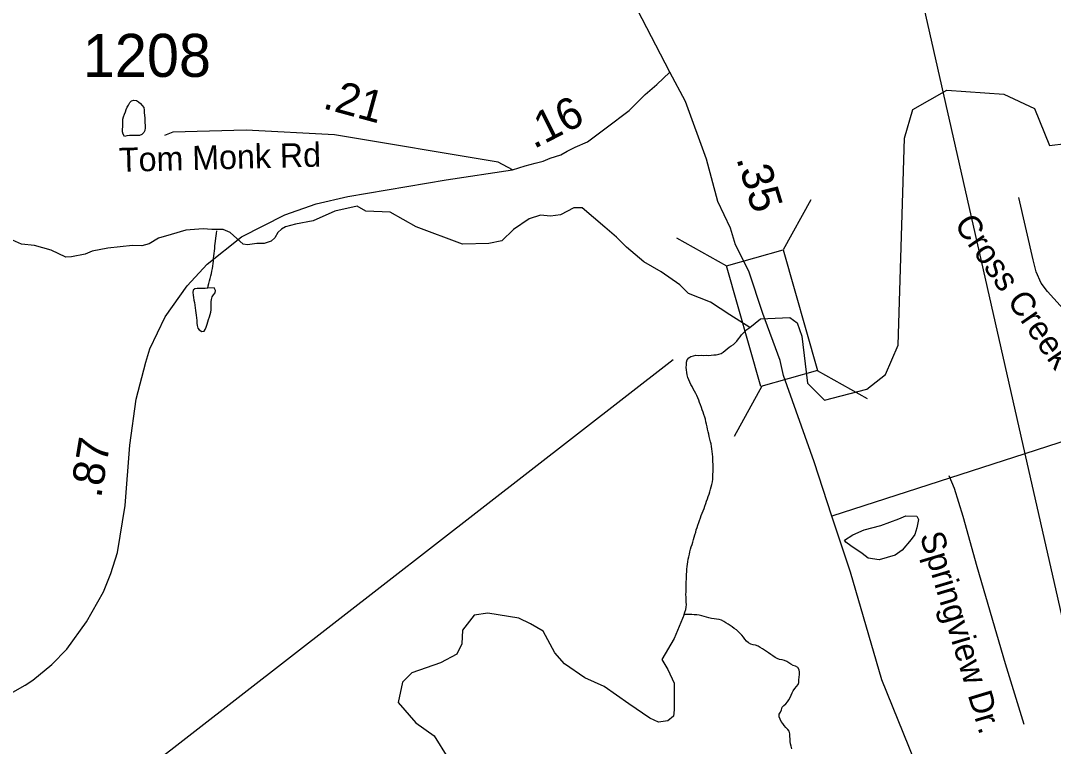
# Model space of a CAD drawing. Extents: x 1950930 to 2061844, y 904556 to 1017002.
# Drawn here: x 1986228 to 1990305, y 911074 to 913941 of the extents above; entities that cross this region are included whole.
import ezdxf

# ---------------------------------------------------------------- set-up
doc = ezdxf.new("R2010")
doc.units = 0
for name, color, linetype in [('Exist Hydrographic Creek Single Shore', 7, 'Continuous'), ('Exist Hydrographic Misc Water Feature', 7, 'Continuous'), ('Exist Road Non-System Type 51', 7, 'Continuous'), ('Exist Road Non-System Type 51 Label', 7, 'Continuous'), ('Exist Road Primary NC Attributed', 7, 'Continuous'), ('Exist Road Primary NC Mileage Hundredths English Label', 7, 'Continuous'), ('Exist Road Primary NC Structure Standard Bridge CELL', 7, 'Continuous'), ('Exist Road Primary US Structure Standard Bridge CELL', 7, 'Continuous'), ('Exist Road Secondary Mileage Hundredths English Label', 7, 'Continuous'), ('Exist Road Secondary Type 51 Attributed', 7, 'Continuous'), ('Exist Road Secondary Type 51 Label', 7, 'Continuous'), ('Exist Road Secondary Type 51 Number Label', 7, 'Continuous'), ('Exist Utilities Electrical Transmission Line', 7, 'Continuous')]:
    doc.layers.add(name, color=color, linetype=linetype)

msp = doc.modelspace()

# ---------------------------------------------------------------- linework, layer by layer
at = {"layer": 'Exist Hydrographic Creek Single Shore'}
for points in [[(1989107.5, 912728.1), (1989149.5, 912762.3), (1989264.8, 912768.1), (1989293.6, 912746.9), (1989312.8, 912694.1), (1989334.2, 912509), (1989401.2, 912442), (1989568.3, 912484.5), (1989643.2, 912542.1), (1989693.2, 912659.1), (1989718.2, 913475.8), (1989751.2, 913589.9), (1989885.1, 913666), (1990109.4, 913649.9), (1990230.3, 913593.5), (1990289.9, 913447.2), (1990354.4, 913455.5)], [(1989107.5, 912728.1), (1989027.8, 912778.4), (1988951.2, 912828.1), (1988864.2, 912863.3), (1988831, 912896.4), (1988756.5, 912948.2), (1988688.1, 912987.6), (1988619.8, 913045.6), (1988580.4, 913084.9), (1988534.8, 913124.3), (1988444.7, 913200.9), (1988411.6, 913200.9), (1988359.8, 913174), (1988320.5, 913167.8), (1988281.1, 913171.9), (1988235.5, 913157.4), (1988173.4, 913116), (1988127.8, 913070.4), (1988076, 913060.1), (1987972.5, 913058), (1987790.2, 913126.3), (1987686.6, 913184.3), (1987591.4, 913188.5), (1987556.1, 913207.1), (1987468.1, 913188.5), (1987383.2, 913149.1), (1987313.3, 913136.7), (1987273.9, 913126.3), (1987257.4, 913117), (1987242.9, 913103.6), (1987231.5, 913082.8), (1987217, 913069.4), (1987189, 913060.1), (1987160, 913060.1), (1987123.8, 913054.9), (1987106.7, 913058), (1987055.9, 913103.6), (1987028, 913114.9), (1986982.4, 913114.9), (1986948.2, 913118.1), (1986879.9, 913112.9), (1986822.9, 913096.3), (1986772.2, 913081.8), (1986734.9, 913059), (1986705.9, 913050.7), (1986670.1, 913051.8), (1986572.8, 913041.4), (1986510.7, 913030), (1986482.7, 913018.6), (1986428.8, 913007.2), (1986406.1, 913006.2), (1986349.1, 913034.2), (1986282.8, 913051.8), (1986231, 913057), (1986172.5, 913083.9)], [(1988857.8, 912551), (1988856.5, 912560.9), (1988855.9, 912570.8), (1988856.3, 912580.4), (1988857.4, 912591.3), (1988860.2, 912601), (1988865.8, 912608.3), (1988874.6, 912613.8), (1988884, 912616.8), (1988894.1, 912618.5), (1988904.3, 912618.2), (1988914.2, 912618.7), (1988924.4, 912618.4), (1988934.1, 912618.5), (1988944.3, 912618.2), (1988954.2, 912618.7), (1988964.6, 912620), (1988974.5, 912620.9), (1988984.1, 912623.2), (1988993.5, 912626.1), (1989002.1, 912630.9), (1989009.9, 912637.5), (1989017.3, 912643.7), (1989025.3, 912650.1), (1989033.7, 912655.8), (1989041.9, 912661.4), (1989049.7, 912667.5), (1989056.1, 912675), (1989062.2, 912683.1), (1989068.6, 912691), (1989074.5, 912699), (1989081.3, 912706.2), (1989088, 912713.7), (1989095.2, 912720.7), (1989107.5, 912728.1)], [(1988847.5, 911594.4), (1988851, 911604.5), (1988854.7, 911614), (1988855.9, 911624), (1988856.3, 911633.7), (1988855.7, 911643.5), (1988855.7, 911653.3), (1988855.3, 911663.4), (1988854.9, 911674.1), (1988855.3, 911683.7), (1988855.7, 911693.9), (1988855.5, 911703.6), (1988855.9, 911713.2), (1988856.1, 911724.2), (1988856.3, 911733.9), (1988856.8, 911743.6), (1988857.6, 911753.6), (1988857.8, 911763.3), (1988858.4, 911774.1), (1988859.6, 911783.8), (1988860.4, 911793.7), (1988862.1, 911803.3), (1988863.7, 911813.2), (1988865.8, 911822.9), (1988868.2, 911832.8), (1988870.7, 911842.9), (1988873.2, 911852.7), (1988876, 911861.6), (1988878.9, 911871.3), (1988881.8, 911881), (1988884.2, 911890.8), (1988887.1, 911900.4), (1988890.4, 911909.8), (1988893.2, 911919.4), (1988895.7, 911929.2), (1988899, 911938.1), (1988902.3, 911948.1), (1988905.1, 911957.8), (1988908.8, 911966.6), (1988912.1, 911976.2), (1988915.4, 911985.4), (1988919.1, 911995.1), (1988922.2, 912003.9), (1988926.1, 912013.8), (1988929.5, 912022.7), (1988933, 912032.7), (1988936.3, 912042.3), (1988939.4, 912051.2), (1988942.9, 912061.2), (1988945.9, 912070.1), (1988949.2, 912079.8), (1988952.1, 912089.4), (1988954.6, 912099.2), (1988957, 912108.2), (1988959.3, 912118.8), (1988960.5, 912128.8), (1988961.3, 912138.8), (1988961.5, 912148.5), (1988961.9, 912158.2), (1988962.4, 912168.2), (1988961.9, 912178.9), (1988961.9, 912188.6), (1988961.3, 912198.4), (1988960.9, 912208.2), (1988960.5, 912218.1), (1988959.5, 912227.9), (1988958.3, 912238.7), (1988957, 912248.6), (1988955.8, 912258.6), (1988953.9, 912268.5), (1988952.1, 912277.3), (1988949.4, 912287.5), (1988946.8, 912297.2), (1988944.7, 912307.3), (1988942.1, 912316.2), (1988939.8, 912326.3), (1988938, 912335.9), (1988935.9, 912346), (1988933.6, 912355.7), (1988931.6, 912365.7), (1988928.7, 912374.6), (1988925.9, 912384.9), (1988922.2, 912393.9), (1988918.7, 912403.7), (1988915.6, 912412.8), (1988912.5, 912422.6), (1988908.8, 912431.6), (1988905.8, 912441.1), (1988901.9, 912451), (1988898.4, 912460), (1988893.7, 912468), (1988888.9, 912477.3), (1988883.6, 912485.9), (1988878.7, 912494.7), (1988873.6, 912503.2), (1988869.7, 912512.3), (1988865.8, 912522.2), (1988862.7, 912531.2), (1988860, 912540.9), (1988857.8, 912551)], [(1988847.5, 911594.4), (1988807.7, 911499.3), (1988760.1, 911417.5), (1988782.9, 911377.1), (1988807.7, 911323.3), (1988807.7, 911269.4), (1988807.7, 911217.6), (1988805.7, 911192.8), (1988782.9, 911175.2), (1988746.6, 911169), (1988712.5, 911185.5), (1988629.6, 911242.5), (1988532.3, 911310.8), (1988455.6, 911345), (1988375.9, 911399.9), (1988337, 911443.4), (1988291.5, 911529.4), (1988240.7, 911557.3), (1988195.1, 911580.1), (1988072.9, 911599.8), (1988019.1, 911592.5), (1987972.5, 911532.5), (1987970.4, 911478.6), (1987950.7, 911438.2), (1987885.5, 911404), (1987773.1, 911363.7), (1987735.8, 911327.4), (1987718.2, 911247.7), (1987788.7, 911166.9), (1987860.1, 911116.1), (1987914, 911028.1)], [(1989053.8, 911533.8), (1989045.4, 911539.6), (1989037.4, 911545.7), (1989029.4, 911551.3), (1989021.2, 911557.1), (1989012.6, 911562.4), (1989003.8, 911567.4), (1988994.8, 911572.1), (1988985.5, 911575.4), (1988975.9, 911576.9), (1988965.6, 911578.1), (1988956, 911579.1), (1988945.7, 911581.9), (1988936.5, 911584.6), (1988926.7, 911587.2), (1988917.4, 911589.9), (1988907.6, 911592.6), (1988897.6, 911593.3), (1988887.3, 911593.6), (1988877.9, 911594.7), (1988867.6, 911594.2), (1988857.4, 911594.5), (1988847.5, 911594.4)], [(1989272.6, 911063.9), (1989269.9, 911074.1), (1989268.1, 911083.6), (1989266.9, 911093.6), (1989266, 911103.5), (1989265.4, 911113.3), (1989264.6, 911123.2), (1989261.9, 911133.3), (1989256.4, 911140.6), (1989249.2, 911148.2), (1989242.5, 911156.5), (1989236.9, 911163.9), (1989231.2, 911172.5), (1989226.3, 911181.3), (1989222.6, 911190.5), (1989222.6, 911200.6), (1989228.7, 911208.6), (1989232.4, 911218.1), (1989235.3, 911228.3), (1989241.6, 911235.5), (1989248.8, 911242.4), (1989255.4, 911249.5), (1989261.5, 911257.9), (1989266.2, 911266.5), (1989269.9, 911275.8), (1989274, 911284.9), (1989278.5, 911293.5), (1989284.3, 911302.4), (1989291.1, 911309.9), (1989297.4, 911317.8), (1989300.5, 911326.7), (1989300.9, 911336.8), (1989301.5, 911347.2), (1989302.7, 911357.3), (1989303.4, 911366.8), (1989301.7, 911376.8), (1989296.4, 911385.8), (1989287.8, 911390.3), (1989278.1, 911393), (1989269.5, 911398), (1989261.1, 911403.7), (1989252.7, 911409), (1989244.1, 911413.2), (1989234.3, 911415.1), (1989223.8, 911417), (1989215, 911420.4), (1989206.6, 911425.4), (1989198.2, 911431.5), (1989189.8, 911436.5), (1989181.3, 911442.7), (1989173.4, 911448.3), (1989165.1, 911454.5), (1989156.5, 911459.4), (1989147.9, 911464.3), (1989139.5, 911469.6), (1989129.9, 911473.1), (1989120, 911475.5), (1989110.4, 911478.1), (1989101.4, 911482.8), (1989094.4, 911489.5), (1989087.6, 911497), (1989081.7, 911505.2), (1989076, 911513.4), (1989069, 911520.2), (1989061.6, 911526.9), (1989053.8, 911533.8)]]:
    msp.add_lwpolyline(points, dxfattribs=at)
at = {"layer": 'Exist Hydrographic Misc Water Feature'}
for points in [[(1986637.7, 913482.6), (1986632.8, 913492), (1986630.5, 913501.2), (1986630.5, 913511.7), (1986630.9, 913521.4), (1986631.3, 913531.5), (1986631.7, 913541.2), (1986632.1, 913551.7), (1986634.6, 913561.1), (1986637.9, 913570.7), (1986641.6, 913580.2), (1986645.3, 913589.5), (1986649.2, 913598.2), (1986653.7, 913607.2), (1986658.8, 913617), (1986665.4, 913623.3), (1986675.2, 913626.3), (1986685, 913624.8), (1986693.7, 913619.5), (1986701.4, 913612.9), (1986708.2, 913605), (1986714, 913596.8), (1986715.8, 913587.2), (1986716.2, 913577.1), (1986717, 913566.4), (1986717.9, 913556.4), (1986718.5, 913546.7), (1986718.5, 913537), (1986719.1, 913527.1), (1986719.7, 913516.5), (1986718.9, 913506.4), (1986713.8, 913498.7), (1986706.2, 913491.3), (1986697.6, 913487.3), (1986687.7, 913486.8), (1986677, 913486.8), (1986667.2, 913487.1), (1986657.2, 913487.4), (1986647.1, 913486.1), (1986637.7, 913482.6)], [(1986966.6, 912883.6), (1986968.8, 912892.6), (1986971.3, 912902.3), (1986974, 912912.1), (1986976.4, 912921.8), (1986978.9, 912932.1), (1986981.3, 912941.4), (1986983, 912951.3), (1986985, 912961.1), (1986987.1, 912970.9), (1986988.3, 912980.9), (1986989.1, 912990.5), (1986990, 913000.6), (1986990.8, 913011.4), (1986992, 913021), (1986993.2, 913030.9), (1986994.1, 913040.5), (1986995.3, 913050.5), (1986996.5, 913060.4), (1986997.5, 913070), (1986998.6, 913080.8), (1987000.2, 913090.7), (1987001.4, 913100.3), (1987002.7, 913110.3)], [(1986966.6, 912883.6), (1986956.7, 912883.1), (1986946.1, 912882.6), (1986935.8, 912882.5), (1986925.2, 912883), (1986916.1, 912881.5), (1986909, 912876.5), (1986907.9, 912866.1), (1986909.4, 912856.2), (1986910.6, 912846.3), (1986912.4, 912836.2), (1986914.5, 912826.6), (1986916.3, 912816.5), (1986917.2, 912806.7), (1986918.4, 912795.9), (1986919.8, 912786.4), (1986920.6, 912776.5), (1986922.1, 912766.6), (1986923.3, 912756.6), (1986924.1, 912746), (1986925, 912736.1), (1986927.6, 912726.4), (1986933.2, 912718.6), (1986943.6, 912712.6), (1986952.2, 912713.3), (1986956.9, 912720.7), (1986960.6, 912730.3), (1986964.1, 912741.1), (1986967.4, 912750.8), (1986970.3, 912760.4), (1986973.6, 912770.5), (1986976.4, 912779.4), (1986978.5, 912789.2), (1986979.7, 912798.8), (1986980.1, 912809.6), (1986980.1, 912819.4), (1986980.1, 912829.2), (1986981.3, 912839.2), (1986983.8, 912848.9), (1986989.8, 912856.9), (1986996.5, 912864.8), (1986997.7, 912873.9), (1986992.6, 912884.9), (1986966.6, 912883.6)], [(1989486.5, 911880.8), (1989480.5, 911889), (1989514.1, 911909.1), (1989557.8, 911929.2), (1989623.9, 911946), (1989695.4, 911972.4), (1989723.5, 911985.1), (1989765.7, 911983.2), (1989773.5, 911969.4), (1989766.2, 911937.4), (1989758.4, 911911.3), (1989744.4, 911891.1), (1989708.7, 911848.3), (1989680.9, 911828.5), (1989617.1, 911810.2), (1989574.8, 911817.4), (1989551.1, 911835.2), (1989506.4, 911865.6), (1989486.5, 911880.8)]]:
    msp.add_lwpolyline(points, dxfattribs=at)
at = {"layer": 'Exist Road Non-System Type 51'}
for points in [[(1990614, 912388.2), (1990588.2, 912486), (1990558.1, 912554.5), (1990514.6, 912624.7), (1990464.5, 912674.8), (1990396, 912745), (1990282.4, 912870.4), (1990257.4, 912903.8), (1990237.2, 912948.9), (1990225.6, 912995.7), (1990168.8, 913241.3)], [(1989893.1, 912143.4), (1989913.1, 912093.3), (1989948.2, 911983.1), (1990003.4, 911784.2), (1990115.2, 911401.5), (1990188.9, 911160.9)]]:
    msp.add_lwpolyline(points, dxfattribs=at)
at = {"layer": 'Exist Road Primary NC Attributed'}
for points in [[(1988791.8, 913737), (1988663.1, 913983.6)], [(1989158.3, 912783.5), (1989103.4, 912951.3), (1989049.9, 913054.7), (1989030.9, 913120.8), (1988980.8, 913225.7), (1988935.4, 913393.9), (1988852.5, 913621.5), (1988791.8, 913737)], [(1989431, 911983.4), (1989360.8, 912198.4), (1989240.1, 912539.1), (1989226.7, 912598.2), (1989158.3, 912783.5)], [(1990289.9, 908863.8), (1990271.7, 908926.5), (1990230.5, 909121.2), (1990204.1, 909226.8), (1990154.7, 909391.9), (1990134.9, 909481), (1990121.7, 909527.2), (1990101.1, 909706.2), (1990069.8, 909965.2), (1990057.3, 910046.7), (1990045.1, 910178.9), (1990030, 910299.3), (1990011.8, 910357.2), (1989994.2, 910419.8), (1989888, 910675.1), (1989757.4, 911018.5), (1989628.1, 911336.3), (1989503.8, 911761.6), (1989431, 911983.4)]]:
    msp.add_lwpolyline(points, dxfattribs=at)
at = {"layer": 'Exist Road Primary NC Structure Standard Bridge CELL'}
for p, q in [((1989348.2, 913233), (1989238, 913035.3)), ((1988817.5, 913082.1), (1989015.3, 912971.9)), ((1989372.6, 912558.1), (1989570.3, 912448)), ((1989154.9, 912496.2), (1989044.7, 912298.5))]:
    msp.add_line(p, q, dxfattribs=at)
msp.add_lwpolyline([(1989238, 913035.3), (1989373.6, 912558.4), (1989150.9, 912495.1), (1989015.3, 912971.9)], close=True, dxfattribs=at)
at = {"layer": 'Exist Road Secondary Mileage Hundredths English Label'}
msp.add_line((1988804.5, 912600.2), (1984025, 908887.3), dxfattribs=at)
at = {"layer": 'Exist Road Secondary Type 51 Attributed'}
for points in [[(1988170.3, 913351.1), (1988219.8, 913366.6), (1988259.3, 913377.3), (1988291.1, 913384.9), (1988318.5, 913397), (1988361, 913410.7), (1988386, 913424.4), (1988417.2, 913440.3), (1988466.5, 913461.9), (1988540, 913516.8), (1988630.8, 913585.1), (1988661.2, 913615.4), (1988693.1, 913648.9), (1988740.2, 913688.4), (1988791.8, 913737)], [(1988170.3, 913351.1), (1988113.3, 913382.1), (1987467.1, 913489.3), (1987117.9, 913507.6), (1986829.4, 913500), (1986795.6, 913487.4)], [(1986098.4, 911232), (1986245.6, 911315.6), (1986276.4, 911335.7), (1986350.6, 911397.8), (1986410.7, 911457.9), (1986487.4, 911565.6), (1986555.7, 911684.7), (1986584.7, 911756.2), (1986609.8, 911840.1), (1986640.4, 912025.6), (1986659, 912263.4), (1986684.6, 912444.9), (1986721.9, 912591.9), (1986738.5, 912643.7), (1986799.1, 912770.1), (1986885, 912893.3), (1986964.8, 912978.2), (1987100.5, 913085.9), (1987271.3, 913174), (1987394.6, 913216.4), (1987520.2, 913245.5), (1987908, 913312), (1988170.3, 913351.1)], [(1990636.6, 912373.2), (1990193.3, 912229.9), (1989431, 911983.4)]]:
    msp.add_lwpolyline(points, dxfattribs=at)
at = {"layer": 'Exist Utilities Electrical Transmission Line'}
msp.add_line((1989164.6, 916770), (1990193.3, 912229.9), dxfattribs=at)
msp.add_lwpolyline([(1990193.3, 912229.9), (1990707.2, 909961.6), (1990957.5, 908760.5)], dxfattribs=at)

# ---------------------------------------------------------------- texts
at = {"layer": 'Exist Road Non-System Type 51 Label'}
for s, rotation, p in [('Cross Creek Ct.', 304.6761, (1989911.2, 913135.5)), ('Springview Dr.', 286.7497, (1989777.5, 911906.5))]:
    msp.add_text(s, height=95, rotation=rotation, dxfattribs=at).set_placement(p)
at = {"layer": 'Exist Road Primary NC Mileage Hundredths English Label'}
msp.add_text('.35', height=125, rotation=286.986, dxfattribs=at).set_placement((1989052.9, 913395.9))
at = {"layer": 'Exist Road Primary US Structure Standard Bridge CELL'}
for s, rotation, p in [('.21', 344.7404, (1987416.7, 913595.3)), ('.16', 26.8173, (1988254.2, 913432.4)), ('.87', 80.6089, (1986545.2, 912052))]:
    msp.add_text(s, height=125, rotation=rotation, dxfattribs=at).set_placement(p)
at = {"layer": 'Exist Road Secondary Type 51 Label'}
msp.add_text('Tom Monk Rd', height=95, rotation=1.5319, dxfattribs=at).set_placement((1986617.5, 913342.8))
at = {"layer": 'Exist Road Secondary Type 51 Number Label'}
msp.add_text('1208', height=170, dxfattribs=at).set_placement((1986473.7, 913718.3))

doc.saveas('drawing.dxf')
